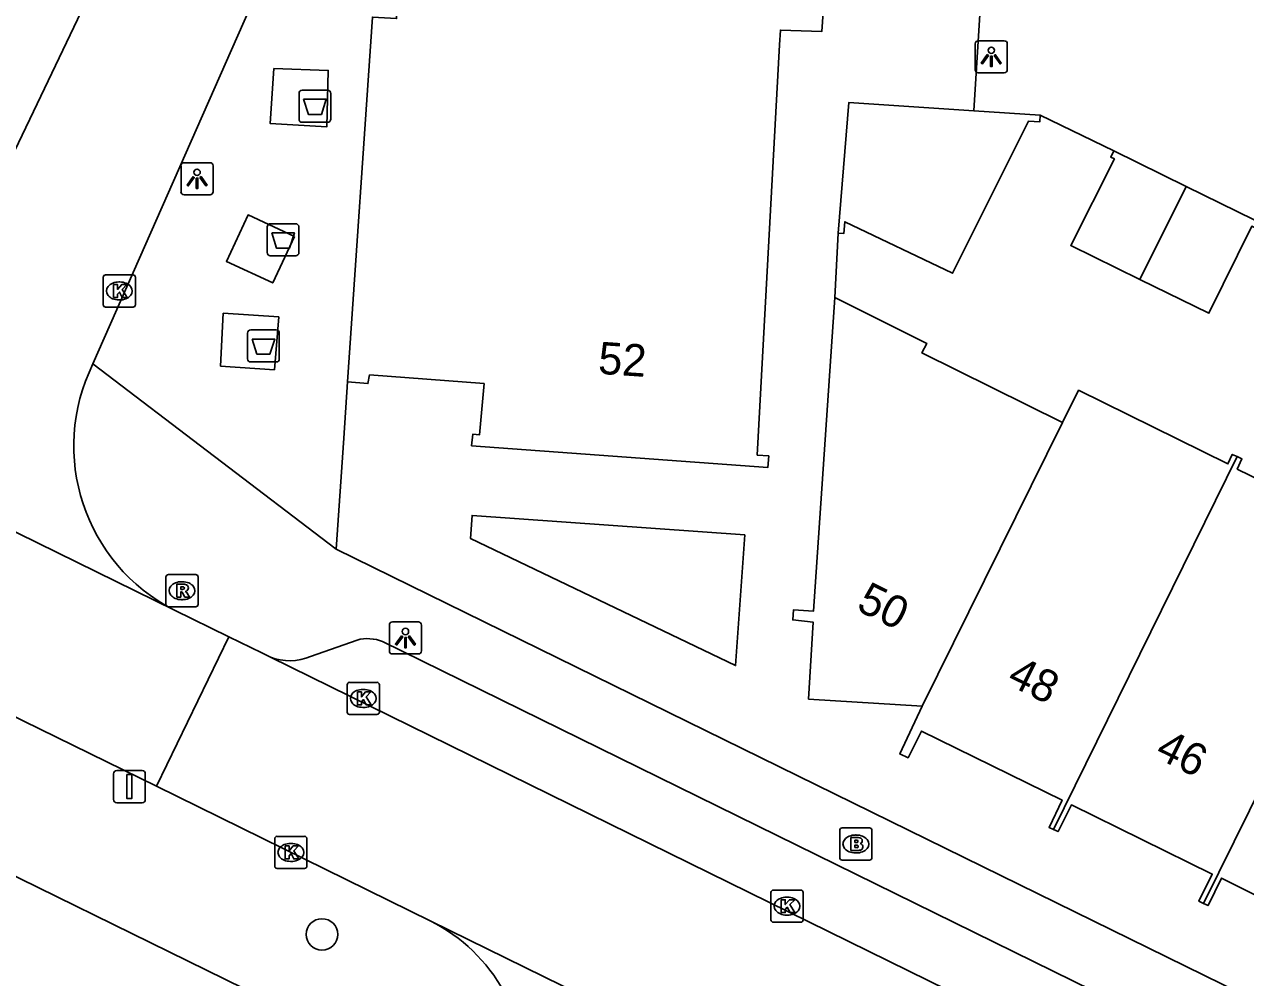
# Model space of a CAD drawing. Extents: x 160356 to 161355, y 381727 to 382845.
# Drawn here: x 160517.07 to 160555.04, y 381974.54 to 382004.19 of the extents above; entities that cross this region are included whole.
import ezdxf

# ---------------------------------------------------------------- set-up
doc = ezdxf.new("R2010")
doc.units = 0
for name, color, linetype in [('IMGEO_Afval_apart_plaats', 7, 'Continuous'), ('IMGEO_Boom', 7, 'Continuous'), ('IMGEO_Brandkraan', 7, 'Continuous'), ('IMGEO_Fietspad_open', 7, 'Continuous'), ('IMGEO_Hek', 7, 'Continuous'), ('IMGEO_Kolk', 7, 'Continuous'), ('IMGEO_Lichtpunt', 7, 'Continuous'), ('IMGEO_Pand', 7, 'Continuous'), ('IMGEO_Pand_nummerreeks', 7, 'Continuous'), ('IMGEO_Rijbaan_lokaal_open', 7, 'Continuous'), ('IMGEO_Rijbaan_regionaal_gesloten', 7, 'Continuous'), ('IMGEO_Rioolput', 7, 'Continuous'), ('IMGEO_Verkeersbordpaal', 7, 'Continuous'), ('IMGEO_Voetpad_gesloten', 7, 'Continuous'), ('IMGEO_Voetpad_open', 7, 'Continuous')]:
    doc.layers.add(name, color=color, linetype=linetype)

msp = doc.modelspace()

# ---------------------------------------------------------------- linework, layer by layer
at = {"layer": 'IMGEO_Afval_apart_plaats'}
for p, q in [((160525.606, 382001.244), (160525.606, 382002.044)), ((160525.606, 382002.044), (160525.606, 382001.244)), ((160525.706, 382002.144), (160526.496, 382002.144)), ((160526.496, 382002.144), (160525.706, 382002.144)), ((160526.596, 382002.044), (160526.596, 382001.244)), ((160526.596, 382001.244), (160526.596, 382002.044)), ((160526.496, 382001.144), (160525.706, 382001.144)), ((160525.706, 382001.144), (160526.496, 382001.144)), ((160524.714, 381997.989), (160525.504, 381997.989)), ((160525.504, 381997.989), (160524.714, 381997.989)), ((160524.614, 381997.089), (160524.614, 381997.889)), ((160524.614, 381997.889), (160524.614, 381997.089)), ((160525.604, 381997.889), (160525.604, 381997.089)), ((160525.604, 381997.089), (160525.604, 381997.889)), ((160525.504, 381996.989), (160524.714, 381996.989)), ((160524.714, 381996.989), (160525.504, 381996.989)), ((160524.004, 381993.789), (160524.004, 381994.589)), ((160524.004, 381994.589), (160524.004, 381993.789)), ((160524.104, 381994.689), (160524.894, 381994.689)), ((160524.894, 381994.689), (160524.104, 381994.689)), ((160524.994, 381994.589), (160524.994, 381993.789)), ((160524.994, 381993.789), (160524.994, 381994.589)), ((160524.894, 381993.689), (160524.104, 381993.689)), ((160524.104, 381993.689), (160524.894, 381993.689))]:
    msp.add_line(p, q, dxfattribs=at)
for points in [[(160525.749, 382001.858), (160526.453, 382001.858), (160526.304, 382001.388), (160525.898, 382001.388), (160525.749, 382001.858)], [(160524.757, 381997.703), (160525.461, 381997.703), (160525.312, 381997.233), (160524.906, 381997.233), (160524.757, 381997.703)], [(160524.147, 381994.403), (160524.851, 381994.403), (160524.702, 381993.933), (160524.296, 381993.933), (160524.147, 381994.403)]]:
    msp.add_lwpolyline(points, dxfattribs=at)
for centre, start, end in [((160525.706, 382002.044), 90, 180), ((160525.706, 382002.044), 90, 180), ((160526.496, 382002.044), 0, 90), ((160526.496, 382002.044), 360, 90), ((160525.706, 382001.244), 180, 270), ((160525.706, 382001.244), 180, 270), ((160526.496, 382001.244), 270, 0), ((160526.496, 382001.244), 270, 0), ((160524.714, 381997.889), 90, 180), ((160524.714, 381997.889), 90, 180), ((160525.504, 381997.889), 0, 90), ((160525.504, 381997.889), 360, 90), ((160524.714, 381997.089), 180, 270), ((160524.714, 381997.089), 180, 270), ((160525.504, 381997.089), 270, 0), ((160525.504, 381997.089), 270, 0), ((160524.104, 381994.589), 90, 180), ((160524.104, 381994.589), 90, 180), ((160524.894, 381994.589), 0, 90), ((160524.894, 381994.589), 360, 90), ((160524.104, 381993.789), 180, 270), ((160524.104, 381993.789), 180, 270), ((160524.894, 381993.789), 270, 0), ((160524.894, 381993.789), 270, 0)]:
    msp.add_arc(centre, 0.1, start, end, dxfattribs=at)
at = {"layer": 'IMGEO_Boom'}
msp.add_circle((160526.32, 381975.884), 0.489, dxfattribs=at)
at = {"layer": 'IMGEO_Brandkraan'}
for p, q in [((160542.421, 381978.271), (160542.421, 381979.123)), ((160542.496, 381979.197), (160543.348, 381979.197)), ((160543.422, 381979.123), (160543.422, 381978.271)), ((160542.909, 381978.977), (160542.934, 381978.977)), ((160542.932, 381978.417), (160542.907, 381978.417)), ((160543.348, 381978.197), (160542.496, 381978.197))]:
    msp.add_line(p, q, dxfattribs=at)
for points in [[(160542.421, 381978.271), (160542.421, 381979.123)], [(160542.496, 381979.197), (160543.348, 381979.197)], [(160543.422, 381979.123), (160543.422, 381978.271)], [(160542.769, 381978.897), (160542.769, 381978.497), (160542.982, 381978.497)], [(160543, 381978.897), (160542.769, 381978.897)], [(160542.948, 381978.816), (160542.894, 381978.816), (160542.894, 381978.74)], [(160542.894, 381978.74), (160542.947, 381978.74)], [(160542.956, 381978.664), (160542.894, 381978.664), (160542.894, 381978.583)], [(160542.894, 381978.583), (160542.956, 381978.583)], [(160543.348, 381978.197), (160542.496, 381978.197)]]:
    msp.add_lwpolyline(points, dxfattribs=at)
for centre, radius, start, end in [((160542.498, 381979.121), 0.0765, 91.552, 178.448), ((160542.498, 381979.121), 0.0765, 91.552, 178.448), ((160543.346, 381979.121), 0.0765, 1.552, 88.448), ((160543.346, 381979.121), 0.0765, 1.552, 88.448), ((160542.949, 381978.778), 0.0379, 267.8285, 90.9355), ((160542.957, 381978.623), 0.0404, 269.8759, 90.5077), ((160543.004, 381978.752), 0.145, 59.4692, 91.5367), ((160543.029, 381978.799), 0.0922, 285.5137, 58.1501), ((160543.034, 381978.607), 0.105, 301.3115, 78.989), ((160542.498, 381978.273), 0.0765, 181.552, 268.448), ((160542.498, 381978.273), 0.0765, 181.552, 268.448), ((160542.988, 381978.748), 0.251, 268.6676, 293.5347), ((160543.346, 381978.273), 0.0765, 271.552, 358.448), ((160543.346, 381978.273), 0.0765, 271.552, 358.448)]:
    msp.add_arc(centre, radius, start, end, dxfattribs=at)
for centre, major_axis, ratio, start_param, end_param in [((160542.908, 381978.697), (-0.387, 0.002), 0.722429, 4.712389, 7.853982), ((160542.933, 381978.697), (-0.39, 0.002), 0.717154, 1.570796, 4.712389)]:
    msp.add_ellipse(centre, major_axis=major_axis, ratio=ratio, start_param=start_param, end_param=end_param, dxfattribs=at)
at = {"layer": 'IMGEO_Fietspad_open'}
msp.add_arc((160527.271, 381971.502), 5.381, 28.9353, 63.0902, dxfattribs=at)
at = {"layer": 'IMGEO_Hek'}
for points in [[(160548.655, 382001.363), (160550.945, 382000.252)], [(160542.264, 381995.693), (160542.368, 381997.697)]]:
    msp.add_lwpolyline(points, dxfattribs=at)
at = {"layer": 'IMGEO_Kolk'}
for p, q in [((160519.519, 381995.471), (160519.519, 381996.323)), ((160519.594, 381996.397), (160520.446, 381996.397)), ((160520.007, 381996.177), (160520.032, 381996.177)), ((160520.52, 381996.323), (160520.52, 381995.471)), ((160520.446, 381995.397), (160519.594, 381995.397)), ((160520.03, 381995.617), (160520.005, 381995.617)), ((160527.103, 381982.799), (160527.103, 381983.651)), ((160527.178, 381983.725), (160528.03, 381983.725)), ((160528.104, 381983.651), (160528.104, 381982.799)), ((160527.591, 381983.505), (160527.616, 381983.505)), ((160527.614, 381982.945), (160527.589, 381982.945)), ((160528.03, 381982.725), (160527.178, 381982.725)), ((160524.852, 381978.009), (160524.852, 381978.861)), ((160524.927, 381978.935), (160525.779, 381978.935)), ((160525.34, 381978.715), (160525.365, 381978.715)), ((160525.853, 381978.861), (160525.853, 381978.009)), ((160525.779, 381977.935), (160524.927, 381977.935)), ((160525.363, 381978.155), (160525.338, 381978.155)), ((160540.281, 381976.337), (160540.281, 381977.189)), ((160540.356, 381977.263), (160541.208, 381977.263)), ((160541.282, 381977.189), (160541.282, 381976.337)), ((160540.769, 381977.043), (160540.794, 381977.043)), ((160540.792, 381976.483), (160540.767, 381976.483)), ((160541.208, 381976.263), (160540.356, 381976.263))]:
    msp.add_line(p, q, dxfattribs=at)
for points in [[(160519.519, 381995.471), (160519.519, 381996.323)], [(160519.594, 381996.397), (160520.446, 381996.397)], [(160519.84, 381996.097), (160519.963, 381996.097), (160519.963, 381995.946), (160520.093, 381996.097), (160520.257, 381996.097), (160520.111, 381995.946), (160520.264, 381995.697), (160520.112, 381995.697), (160520.027, 381995.861), (160519.963, 381995.794), (160519.963, 381995.697), (160519.84, 381995.697), (160519.84, 381996.097)], [(160520.52, 381996.323), (160520.52, 381995.471)], [(160520.446, 381995.397), (160519.594, 381995.397)], [(160527.103, 381982.799), (160527.103, 381983.651)], [(160527.178, 381983.725), (160528.03, 381983.725)], [(160528.104, 381983.651), (160528.104, 381982.799)], [(160527.424, 381983.425), (160527.547, 381983.425), (160527.547, 381983.274), (160527.677, 381983.425), (160527.841, 381983.425), (160527.695, 381983.274), (160527.848, 381983.025), (160527.696, 381983.025), (160527.611, 381983.189), (160527.547, 381983.122), (160527.547, 381983.025), (160527.424, 381983.025), (160527.424, 381983.425)], [(160528.03, 381982.725), (160527.178, 381982.725)], [(160524.852, 381978.009), (160524.852, 381978.861)], [(160524.927, 381978.935), (160525.779, 381978.935)], [(160525.173, 381978.635), (160525.296, 381978.635), (160525.296, 381978.484), (160525.426, 381978.635), (160525.59, 381978.635), (160525.444, 381978.484), (160525.597, 381978.235), (160525.445, 381978.235), (160525.36, 381978.399), (160525.296, 381978.332), (160525.296, 381978.235), (160525.173, 381978.235), (160525.173, 381978.635)], [(160525.853, 381978.861), (160525.853, 381978.009)], [(160525.779, 381977.935), (160524.927, 381977.935)], [(160540.281, 381976.337), (160540.281, 381977.189)], [(160540.356, 381977.263), (160541.208, 381977.263)], [(160541.282, 381977.189), (160541.282, 381976.337)], [(160540.602, 381976.963), (160540.725, 381976.963), (160540.725, 381976.812), (160540.855, 381976.963), (160541.019, 381976.963), (160540.873, 381976.812), (160541.026, 381976.563), (160540.874, 381976.563), (160540.789, 381976.727), (160540.725, 381976.66), (160540.725, 381976.563), (160540.602, 381976.563), (160540.602, 381976.963)], [(160541.208, 381976.263), (160540.356, 381976.263)]]:
    msp.add_lwpolyline(points, dxfattribs=at)
for centre, start, end in [((160519.596, 381996.321), 91.552, 178.448), ((160519.596, 381996.321), 91.552, 178.448), ((160520.444, 381996.321), 1.552, 88.448), ((160520.444, 381996.321), 1.552, 88.448), ((160519.596, 381995.473), 181.552, 268.448), ((160519.596, 381995.473), 181.552, 268.448), ((160520.444, 381995.473), 271.552, 358.448), ((160520.444, 381995.473), 271.552, 358.448), ((160527.18, 381983.649), 91.552, 178.448), ((160527.18, 381983.649), 91.552, 178.448), ((160528.028, 381983.649), 1.552, 88.448), ((160528.028, 381983.649), 1.552, 88.448), ((160527.18, 381982.801), 181.552, 268.448), ((160527.18, 381982.801), 181.552, 268.448), ((160528.028, 381982.801), 271.552, 358.448), ((160528.028, 381982.801), 271.552, 358.448), ((160524.929, 381978.859), 91.552, 178.448), ((160524.929, 381978.859), 91.552, 178.448), ((160525.777, 381978.859), 1.552, 88.448), ((160525.777, 381978.859), 1.552, 88.448), ((160524.929, 381978.011), 181.552, 268.448), ((160524.929, 381978.011), 181.552, 268.448), ((160525.777, 381978.011), 271.552, 358.448), ((160525.777, 381978.011), 271.552, 358.448), ((160540.358, 381977.187), 91.552, 178.448), ((160540.358, 381977.187), 91.552, 178.448), ((160541.206, 381977.187), 1.552, 88.448), ((160541.206, 381977.187), 1.552, 88.448), ((160540.358, 381976.339), 181.552, 268.448), ((160540.358, 381976.339), 181.552, 268.448), ((160541.206, 381976.339), 271.552, 358.448), ((160541.206, 381976.339), 271.552, 358.448)]:
    msp.add_arc(centre, 0.0765, start, end, dxfattribs=at)
for centre, major_axis, ratio, start_param, end_param in [((160520.006, 381995.897), (-0.387, 0.002), 0.722429, 4.712389, 7.853982), ((160520.031, 381995.897), (-0.39, 0.002), 0.717154, 1.570796, 4.712389), ((160527.59, 381983.225), (-0.387, 0.002), 0.722429, 4.712389, 7.853982), ((160527.615, 381983.225), (-0.39, 0.002), 0.717154, 1.570796, 4.712389), ((160525.339, 381978.435), (-0.387, 0.002), 0.722429, 4.712389, 7.853982), ((160525.364, 381978.435), (-0.39, 0.002), 0.717154, 1.570796, 4.712389), ((160540.768, 381976.763), (-0.387, 0.002), 0.722429, 4.712389, 7.853982), ((160540.793, 381976.763), (-0.39, 0.002), 0.717154, 1.570796, 4.712389)]:
    msp.add_ellipse(centre, major_axis=major_axis, ratio=ratio, start_param=start_param, end_param=end_param, dxfattribs=at)
at = {"layer": 'IMGEO_Lichtpunt'}
for p, q in [((160547.536, 382003.68), (160546.728, 382003.68)), ((160547.536, 382003.68), (160546.728, 382003.68)), ((160546.634, 382003.585), (160546.634, 382002.778)), ((160546.634, 382003.585), (160546.634, 382002.778)), ((160547.63, 382002.778), (160547.63, 382003.585)), ((160547.63, 382002.778), (160547.63, 382003.585)), ((160546.728, 382002.684), (160547.536, 382002.684)), ((160546.728, 382002.684), (160547.536, 382002.684)), ((160522.839, 381999.886), (160522.031, 381999.886)), ((160522.839, 381999.886), (160522.031, 381999.886)), ((160521.937, 381999.791), (160521.937, 381998.984)), ((160521.937, 381999.791), (160521.937, 381998.984)), ((160522.933, 381998.984), (160522.933, 381999.791)), ((160522.933, 381998.984), (160522.933, 381999.791)), ((160522.031, 381998.89), (160522.839, 381998.89)), ((160522.031, 381998.89), (160522.839, 381998.89)), ((160528.417, 381985.508), (160528.417, 381984.701)), ((160528.417, 381985.508), (160528.417, 381984.701)), ((160529.319, 381985.603), (160528.511, 381985.603)), ((160529.319, 381985.603), (160528.511, 381985.603)), ((160529.413, 381984.701), (160529.413, 381985.508)), ((160529.413, 381984.701), (160529.413, 381985.508)), ((160528.511, 381984.607), (160529.319, 381984.607)), ((160528.511, 381984.607), (160529.319, 381984.607))]:
    msp.add_line(p, q, dxfattribs=at)
for points in [[(160547.008, 382003.249), (160547.047, 382003.221), (160546.859, 382002.959), (160546.821, 382002.986), (160547.008, 382003.249)], [(160547.11, 382003.201), (160547.157, 382003.201), (160547.157, 382002.879), (160547.11, 382002.879), (160547.11, 382003.201)], [(160547.22, 382003.221), (160547.258, 382003.248), (160547.445, 382002.986), (160547.406, 382002.958), (160547.22, 382003.221)], [(160522.311, 381999.455), (160522.35, 381999.427), (160522.162, 381999.165), (160522.124, 381999.192), (160522.311, 381999.455)], [(160522.413, 381999.407), (160522.46, 381999.407), (160522.46, 381999.085), (160522.413, 381999.085), (160522.413, 381999.407)], [(160522.523, 381999.427), (160522.561, 381999.454), (160522.748, 381999.192), (160522.709, 381999.164), (160522.523, 381999.427)], [(160528.791, 381985.172), (160528.83, 381985.144), (160528.642, 381984.882), (160528.604, 381984.909), (160528.791, 381985.172)], [(160528.893, 381985.124), (160528.94, 381985.124), (160528.94, 381984.802), (160528.893, 381984.802), (160528.893, 381985.124)], [(160529.003, 381985.144), (160529.041, 381985.171), (160529.228, 381984.909), (160529.189, 381984.881), (160529.003, 381985.144)]]:
    msp.add_lwpolyline(points, dxfattribs=at)
for centre in [(160547.133, 382003.383), (160522.436, 381999.589), (160528.916, 381985.306)]:
    msp.add_circle(centre, 0.0994, dxfattribs=at)
for centre, start, end in [((160546.728, 382003.585), 90, 180), ((160546.728, 382003.585), 90, 180), ((160547.536, 382003.585), 0, 90), ((160547.536, 382003.585), 0, 90), ((160546.728, 382002.778), 180, 270), ((160546.728, 382002.778), 180, 270), ((160547.536, 382002.778), 270, 0), ((160547.536, 382002.778), 270, 360), ((160522.031, 381999.791), 90, 180), ((160522.031, 381999.791), 90, 180), ((160522.839, 381999.791), 0, 90), ((160522.839, 381999.791), 0, 90), ((160522.031, 381998.984), 180, 270), ((160522.031, 381998.984), 180, 270), ((160522.839, 381998.984), 270, 0), ((160522.839, 381998.984), 270, 360), ((160528.511, 381985.508), 90, 180), ((160528.511, 381985.508), 90, 180), ((160529.319, 381985.508), 0, 90), ((160529.319, 381985.508), 0, 90), ((160528.511, 381984.701), 180, 270), ((160528.511, 381984.701), 180, 270), ((160529.319, 381984.701), 270, 0), ((160529.319, 381984.701), 270, 360)]:
    msp.add_arc(centre, 0.0946, start, end, dxfattribs=at)
at = {"layer": 'IMGEO_Pand'}
for points in [[(160527.114, 381993.069), (160527.89, 382004.415), (160528.64, 382004.369), (160528.873, 382014.469)], [(160527.114, 381993.069), (160527.748, 381993.017), (160527.803, 381993.287), (160531.361, 381993.015), (160531.216, 381991.421), (160531.007, 381991.44), (160530.974, 381991.082), (160540.186, 381990.409), (160540.212, 381990.769), (160539.853, 381990.795), (160540.551, 382003.552), (160540.576, 382004.011), (160541.862, 382003.963), (160542.395, 382011.655), (160543.158, 382011.604), (160545.217, 382011.457)], [(160542.368, 381997.697), (160542.698, 382001.758), (160546.585, 382001.5)], [(160546.585, 382001.5), (160548.655, 382001.363)], [(160542.368, 381997.697), (160542.548, 381997.689), (160542.577, 381998.048), (160545.929, 381996.449), (160548.286, 382001.175), (160548.646, 382001.159), (160548.655, 382001.363)], [(160550.945, 382000.252), (160550.85, 382000.063), (160550.962, 382000.007), (160549.603, 381997.313), (160551.752, 381996.258)], [(160553.189, 381999.15), (160550.945, 382000.252)], [(160551.752, 381996.258), (160553.189, 381999.15)], [(160555.302, 381998.113), (160553.189, 381999.15)], [(160551.752, 381996.258), (160553.902, 381995.202), (160555.233, 381997.913), (160555.34, 381997.86), (160555.433, 381998.049)], [(160542.264, 381995.693), (160541.603, 381985.935), (160540.978, 381985.979), (160540.958, 381985.667), (160541.597, 381985.592), (160541.452, 381983.205), (160544.983, 381982.984)], [(160549.349, 381991.807), (160544.974, 381993.97), (160545.124, 381994.266), (160542.264, 381995.693)], [(160554.778, 381990.745), (160554.628, 381990.815), (160554.489, 381990.516), (160549.845, 381992.811), (160549.349, 381991.807)], [(160544.983, 381982.984), (160549.349, 381991.807)], [(160549.069, 381979.148), (160554.778, 381990.745)], [(160559.466, 381988.442), (160559.333, 381988.508), (160559.185, 381988.213), (160554.78, 381990.359), (160554.927, 381990.676), (160554.778, 381990.745)], [(160553.731, 381976.849), (160559.466, 381988.442)], [(160544.983, 381982.984), (160544.284, 381981.5), (160544.547, 381981.377), (160544.958, 381982.209), (160549.336, 381980.063), (160548.929, 381979.215), (160549.069, 381979.148)], [(160549.069, 381979.148), (160549.21, 381979.081), (160549.622, 381979.912), (160554.003, 381977.762), (160553.589, 381976.918), (160553.731, 381976.849)], [(160553.731, 381976.849), (160553.872, 381976.779), (160554.295, 381977.636), (160558.664, 381975.461), (160558.256, 381974.614), (160558.396, 381974.546)]]:
    msp.add_lwpolyline(points, dxfattribs=at)
at = {"layer": 'IMGEO_Rijbaan_lokaal_open'}
for points in [[(160514.813, 381996.196), (160519.525, 382006.044), (160521.512, 382011.289), (160521.895, 382012.476), (160522.836, 382027.224)], [(160546.585, 382001.5), (160547.199, 382011.325), (160545.217, 382011.457)], [(160519.2, 381993.627), (160526.211, 382009.53)], [(160548.655, 382001.363), (160550.945, 382000.252)], [(160521.73, 381985.97), (160507.741, 381992.845)], [(160504.347, 381988.735), (160506.148, 381987.854), (160521.176, 381980.499)], [(160521.73, 381985.97), (160523.423, 381985.137)], [(160521.176, 381980.499), (160523.423, 381985.137)], [(160523.423, 381985.137), (160524.448, 381984.643), (160524.716, 381984.511)], [(160524.716, 381984.511), (160574.307, 381960.126)], [(160529.706, 381976.301), (160521.176, 381980.499)], [(160536.714, 381972.851), (160529.706, 381976.301)]]:
    msp.add_lwpolyline(points, dxfattribs=at)
msp.add_arc((160524.336, 381991.077), 5.734, 153.5988, 242.97, dxfattribs=at)
at = {"layer": 'IMGEO_Rijbaan_regionaal_gesloten'}
msp.add_lwpolyline([(160533.77, 381969.346), (160504.124, 381983.908), (160500, 381985.934), (160471.374, 382000), (160471.23, 382000.07), (160470.966, 382000.2)], dxfattribs=at)
at = {"layer": 'IMGEO_Rioolput'}
for p, q in [((160521.468, 381986.15), (160521.468, 381987.002)), ((160521.543, 381987.076), (160522.395, 381987.076)), ((160522.469, 381987.002), (160522.469, 381986.15)), ((160521.956, 381986.856), (160521.981, 381986.856)), ((160521.979, 381986.296), (160521.954, 381986.296)), ((160522.395, 381986.076), (160521.543, 381986.076))]:
    msp.add_line(p, q, dxfattribs=at)
for points in [[(160521.468, 381986.15), (160521.468, 381987.002)], [(160521.543, 381987.076), (160522.395, 381987.076)], [(160522.469, 381987.002), (160522.469, 381986.15)], [(160522.057, 381986.774), (160521.805, 381986.776), (160521.805, 381986.376)], [(160521.983, 381986.695), (160521.929, 381986.695), (160521.929, 381986.614)], [(160521.929, 381986.614), (160521.981, 381986.614)], [(160521.805, 381986.376), (160521.929, 381986.376), (160521.929, 381986.538), (160521.94, 381986.538)], [(160521.987, 381986.509), (160522.058, 381986.376), (160522.198, 381986.376), (160522.133, 381986.502)], [(160522.395, 381986.076), (160521.543, 381986.076)]]:
    msp.add_lwpolyline(points, dxfattribs=at)
for centre, radius, start, end in [((160521.545, 381987), 0.0765, 91.552, 178.448), ((160521.545, 381987), 0.0765, 91.552, 178.448), ((160522.393, 381987), 0.0765, 1.552, 88.448), ((160522.393, 381987), 0.0765, 1.552, 88.448), ((160521.965, 381986.803), 0.19, 274.7715, 282.9687), ((160521.989, 381986.599), 0.0964, 77.0061, 93.1865), ((160522.003, 381986.656), 0.0378, 276.6634, 79.6772), ((160522.056, 381986.664), 0.109, 350.3612, 89.416), ((160522.054, 381986.664), 0.112, 277.5842, 350.9817), ((160521.939, 381986.485), 0.0533, 26.0293, 88.6989), ((160522.038, 381986.449), 0.108, 29.5134, 73.7905), ((160521.545, 381986.152), 0.0765, 181.552, 268.448), ((160521.545, 381986.152), 0.0765, 181.552, 268.448), ((160522.393, 381986.152), 0.0765, 271.552, 358.448), ((160522.393, 381986.152), 0.0765, 271.552, 358.448)]:
    msp.add_arc(centre, radius, start, end, dxfattribs=at)
for centre, major_axis, ratio, start_param, end_param in [((160521.955, 381986.576), (-0.387, 0.002), 0.722429, 4.712389, 7.853982), ((160521.98, 381986.576), (-0.39, 0.002), 0.717154, 1.570796, 4.712389)]:
    msp.add_ellipse(centre, major_axis=major_axis, ratio=ratio, start_param=start_param, end_param=end_param, dxfattribs=at)
at = {"layer": 'IMGEO_Verkeersbordpaal'}
for p, q in [((160519.937, 381980.982), (160520.727, 381980.982)), ((160520.727, 381980.982), (160519.937, 381980.982)), ((160519.837, 381980.082), (160519.837, 381980.882)), ((160519.837, 381980.882), (160519.837, 381980.082)), ((160520.827, 381980.882), (160520.827, 381980.082)), ((160520.827, 381980.082), (160520.827, 381980.882)), ((160520.727, 381979.982), (160519.937, 381979.982)), ((160519.937, 381979.982), (160520.727, 381979.982))]:
    msp.add_line(p, q, dxfattribs=at)
msp.add_lwpolyline([(160520.257, 381980.857), (160520.407, 381980.857), (160520.407, 381980.107), (160520.257, 381980.107), (160520.257, 381980.857)], dxfattribs=at)
for centre, start, end in [((160519.937, 381980.882), 90, 180), ((160519.937, 381980.882), 90, 180), ((160520.727, 381980.882), 0, 90), ((160520.727, 381980.882), 360, 90), ((160519.937, 381980.082), 180, 270), ((160519.937, 381980.082), 180, 270), ((160520.727, 381980.082), 270, 0), ((160520.727, 381980.082), 270, 0)]:
    msp.add_arc(centre, 0.1, start, end, dxfattribs=at)
at = {"layer": 'IMGEO_Voetpad_gesloten'}
for points in [[(160524.826, 382002.822), (160524.705, 382001.107), (160526.468, 382000.999), (160526.513, 382002.757), (160524.826, 382002.822)], [(160525.463, 381997.59), (160524.789, 381996.146), (160523.348, 381996.819), (160524.023, 381998.263), (160525.463, 381997.59)], [(160523.244, 381995.203), (160523.165, 381993.563), (160524.841, 381993.448), (160524.977, 381995.091), (160523.244, 381995.203)]]:
    msp.add_lwpolyline(points, dxfattribs=at)
at = {"layer": 'IMGEO_Voetpad_open'}
for points in [[(160542.264, 381995.693), (160542.368, 381997.697)], [(160526.761, 381987.863), (160519.2, 381993.627)], [(160526.761, 381987.863), (160526.995, 381991.315), (160527.114, 381993.069)], [(160539.473, 381988.31), (160530.989, 381988.917), (160530.938, 381988.203), (160539.182, 381984.248), (160539.473, 381988.31)], [(160574.983, 381964.188), (160526.761, 381987.863)], [(160525.966, 381984.527), (160527.412, 381985.04)], [(160528.206, 381984.994), (160572.357, 381963.283)]]:
    msp.add_lwpolyline(points, dxfattribs=at)
for centre, radius, start, end in [((160527.741, 381983.837), 1.247, 68.0837, 105.285), ((160525.321, 381986.073), 1.675, 248.8185, 292.6482)]:
    msp.add_arc(centre, radius, start, end, dxfattribs=at)

# ---------------------------------------------------------------- texts
at = {"layer": 'IMGEO_Pand_nummerreeks'}
for s, rotation, p in [('52', 356.0912, (160534.889, 381993.325)), ('50', 333.759, (160542.898, 381985.987)), ('48', 333.759, (160547.577, 381983.681)), ('46', 333.759, (160552.186, 381981.408))]:
    msp.add_text(s, height=1, rotation=rotation, dxfattribs=at).set_placement(p)

doc.saveas('drawing.dxf')
